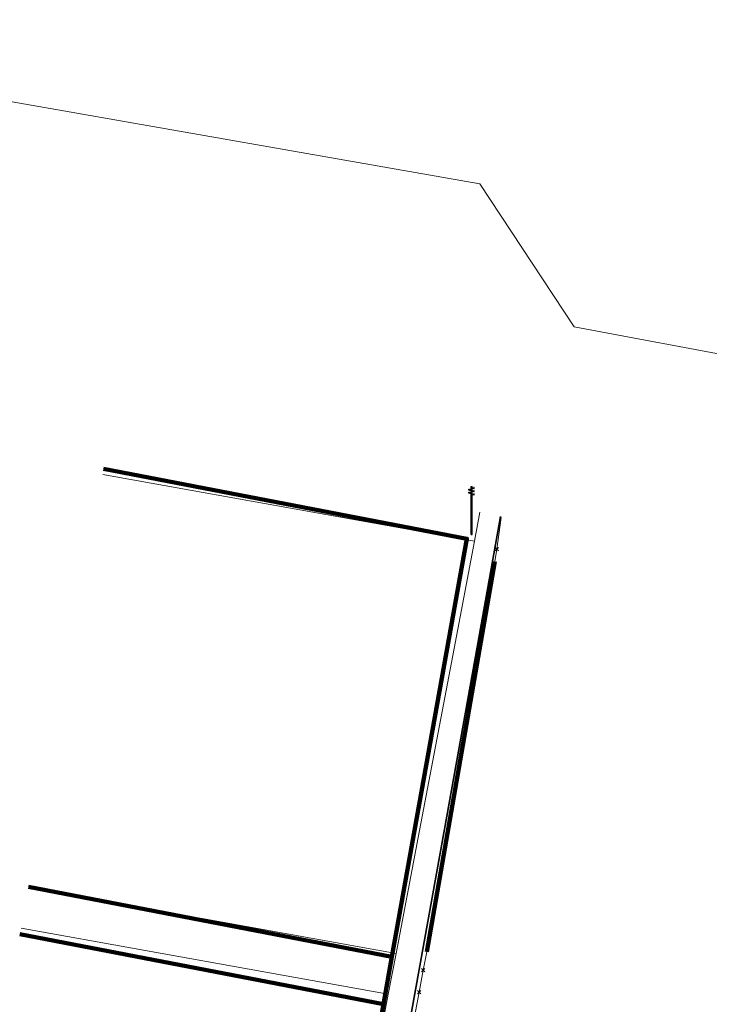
# Model space of a CAD drawing. Extents: x 152558 to 154479, y 462974 to 463683.
# Tile 253 of 638: x 153691 to 153703, y 463390 to 463407. Entities that reach past the tile are written whole.
import ezdxf
from ezdxf.lldxf.tags import DXFTag

# ---------------------------------------------------------------- set-up
doc = ezdxf.new("R2010")
doc.units = 0
doc.header["$LTSCALE"] = 0.2
doc.layers.get('0').update_dxf_attribs({"linetype": 'CONTINUOUS'})
for name, color, linetype, lineweight in [('B-RO-KL-DATA_COAXIAAL_7_ZIGGO BV-G', 90, 'KL-DATA-N', 18), ('B-RO-KL-DATA_KABELBED_ZIGGO BV-G', 90, 'CONTINUOUS', 100), ('B-RO-KL-ET_LS_GEMEENTE AMERSFOORT-S', 190, 'CONTINUOUS', 25), ('B-RO-KL-GAS_HD_STAAL_114_8 BAR_STEDIN NETBEHEER BV-G', 30, 'KL-GAS-HD-N', 18), ('B-RO-KL-GAS_LD_PE_32_0.1 BAR_STEDIN NETBEHEER BV-G', 50, 'KL-GAS-LD-N', 18), ('B-RO-KL-GAS_LD_PVC_63_0.1 BAR_STEDIN NETBEHEER BV-G', 50, 'KL-GAS-LD-N', 18), ('B-RO-KL-WATER_40_VITENS-G', 170, 'KL-WATER-N', 18), ('B-RO-KL-WATER_HULPSTUK_VITENS-S', 170, 'CONTINUOUS', 25), ('B-RO-KL-WATER_MANTELBUIS_VITENS-G', 170, 'CONTINUOUS', 100), ('V-RO-KL-WATER_63_VITENS-G', 170, 'KL-WATER-V', 35)]:
    doc.layers.add(name, color=color, linetype=linetype, lineweight=lineweight)
doc.styles.add('NLCS-ISO', font='NLCS-ISO.ttf')
tags = doc.linetypes.add('KL-DATA-N', pattern='A,4,-1,[101,NLCS.SHX,S=0.5,R=0,X=0,Y=0],-1,4,-1,["D",Standard,S=1,R=0,X=-0.25,Y=-0.5],-1.5', length=12.5).pattern_tags.tags
tags[18] = DXFTag(74, 10)
tags = doc.linetypes.add('KL-GAS-HD-N', pattern='A,4,-1,[69,NLCS.SHX,S=0.5,R=0,X=0,Y=0],-1,4,-1,["H",Standard,S=1,R=0,X=0,Y=-0.5],-2', length=13).pattern_tags.tags
tags[18] = DXFTag(74, 10)
tags = doc.linetypes.add('KL-GAS-LD-N', pattern='A,4,-1,[69,NLCS.SHX,S=0.5,R=0,X=0,Y=0],-1,4,-1,["L",Standard,S=1,R=0,X=0.25,Y=-0.5],-2', length=13).pattern_tags.tags
tags[18] = DXFTag(74, 10)
doc.linetypes.add('KL-WATER-N', pattern='A,7,-0.5,[168,NLCS.SHX,S=0.75,R=0,X=0.75,Y=0],-2', length=9.5)
doc.linetypes.add('KL-WATER-V', pattern='A,3.5,[24,NLCS.SHX,S=0.5,R=0,X=0,Y=0],3.5,-0.5,[168,NLCS.SHX,S=0.75,R=0,X=0.75,Y=0],-2', length=9.5)

# ---------------------------------------------------------------- blocks, each defined once
blk = doc.blocks.new('SKL-WTB_HULP_OVERIG-SO')
at = {"color": 0, "linetype": 'ByBlock', "lineweight": 18}
for points in [[(-0.141, 0.141), (0.141, -0.141)], [(0.141, 0.141), (-0.141, -0.141)]]:
    blk.add_lwpolyline(points, dxfattribs=at)
at = {"color": 0, "linetype": 'ByBlock', "lineweight": 18, "style": 'NLCS-ISO', "flags": 1}
for tag, p in [('TYPE', (1.5, 0)), ('LABEL', (1.5, -1.5)), ('OMSCHRIJVING', (1.5, -3))]:
    blk.add_attdef(tag, p, '', height=1, dxfattribs=at)
blk = doc.blocks.new('SKL-ET_LS_MAST-SO')
for p, q in [((-0.047, 2.07), (0.047, 2.07)), ((-0.047, -2), (0.047, -2))]:
    blk.add_line(p, q)
for points in [[(-0.183, 1.76), (-0.223, 1.76), (-0.223, 1.84), (-0.183, 1.84), (-0.183, 1.789)], [(-0.183, 1.789), (-0.047, 1.789)], [(-0.183, 1.76), (-0.047, 1.76)], [(-0.047, -2), (-0.047, 2.07)], [(0.047, -2), (0.047, 2.07)], [(0.183, 1.923), (0.047, 1.923)], [(0.183, 1.894), (0.047, 1.894)], [(0.183, 1.894), (0.223, 1.894), (0.223, 1.973), (0.183, 1.973), (0.183, 1.923)], [(0.183, 1.627), (0.223, 1.627), (0.223, 1.707), (0.183, 1.707), (0.183, 1.657)], [(-0.183, 1.494), (-0.223, 1.494), (-0.223, 1.574), (-0.183, 1.574), (-0.183, 1.523)], [(-0.183, 1.523), (-0.047, 1.523)], [(-0.183, 1.494), (-0.047, 1.494)], [(0.183, 1.657), (0.047, 1.657)], [(0.183, 1.627), (0.047, 1.627)], [(0.183, 1.391), (0.047, 1.391)], [(0.183, 1.361), (0.047, 1.361)], [(0.183, 1.361), (0.223, 1.361), (0.223, 1.441), (0.183, 1.441), (0.183, 1.391)]]:
    blk.add_lwpolyline(points)

msp = doc.modelspace()

# ---------------------------------------------------------------- linework, layer by layer
at = {"layer": 'B-RO-KL-DATA_COAXIAAL_7_ZIGGO BV-G', "flags": 128}
msp.add_lwpolyline([(153655.442, 463378.003), (153655.299, 463377.175), (153657.177, 463376.85), (153658.296, 463377.001), (153659.366, 463377.367), (153660.575, 463378.069), (153660.641, 463378.107), (153660.659, 463378.211), (153661.193, 463378.68), (153661.881, 463379.577), (153661.91, 463379.636), (153671.039, 463377.996), (153672.279, 463377.773), (153672.585, 463377.718), (153673.102, 463377.625), (153672.022, 463371.589), (153677.273, 463370.645), (153685.37, 463369.19), (153691.107, 463368.159), (153693.261, 463367.772), (153694.645, 463375.477), (153694.728, 463375.938), (153695.904, 463382.486), (153696.045, 463383.271), (153697.319, 463390.36), (153691.164, 463391.544)], dxfattribs=at)
at = {"layer": 'B-RO-KL-DATA_KABELBED_ZIGGO BV-G', "flags": 128}
for points in [[(153692.579, 463399.42), (153698.734, 463398.236), (153697.462, 463391.16)], [(153691.312, 463392.343), (153697.462, 463391.16)], [(153691.164, 463391.544), (153697.319, 463390.36)], [(153697.462, 463391.16), (153697.319, 463390.36)], [(153697.319, 463390.36), (153696.045, 463383.271)]]:
    msp.add_lwpolyline(points, dxfattribs=at)
at = {"layer": 'B-RO-KL-GAS_HD_STAAL_114_8 BAR_STEDIN NETBEHEER BV-G', "flags": 128}
msp.add_lwpolyline([(153683.112, 463407.018), (153698.953, 463404.243), (153700.547, 463401.821), (153712.357, 463399.612)], dxfattribs=at)
at = {"layer": 'B-RO-KL-GAS_LD_PE_32_0.1 BAR_STEDIN NETBEHEER BV-G', "flags": 128}
for points in [[(153692.567, 463399.324), (153698.86, 463398.193)], [(153691.311, 463392.336), (153697.533, 463391.218)], [(153691.187, 463391.647), (153697.402, 463390.53)]]:
    msp.add_lwpolyline(points, dxfattribs=at)
at = {"layer": 'B-RO-KL-GAS_LD_PVC_63_0.1 BAR_STEDIN NETBEHEER BV-G', "flags": 128}
msp.add_lwpolyline([(153693.259, 463368.777), (153694.569, 463375.654), (153694.866, 463377.211), (153695.103, 463378.457), (153695.197, 463378.953), (153695.654, 463381.352), (153696.424, 463385.396), (153696.949, 463388.154), (153697.194, 463389.44), (153697.402, 463390.53), (153697.533, 463391.218), (153697.929, 463393.3), (153698.515, 463396.379), (153698.86, 463398.193), (153698.954, 463398.685)], dxfattribs=at)
at = {"layer": 'B-RO-KL-WATER_40_VITENS-G', "flags": 128}
msp.add_lwpolyline([(153696.544, 463382.959), (153696.694, 463383.936), (153696.773, 463384.451), (153697.886, 463390.353), (153697.925, 463390.561), (153697.994, 463390.933), (153698.052, 463391.244), (153699.207, 463397.85), (153699.237, 463398.058), (153699.313, 463398.593)], dxfattribs=at)
at = {"layer": 'B-RO-KL-WATER_MANTELBUIS_VITENS-G', "flags": 128}
msp.add_lwpolyline([(153699.207, 463397.85), (153698.052, 463391.244)], dxfattribs=at)
msp.add_lwpolyline([(153699.207, 463397.85), (153698.052, 463391.244)], dxfattribs=at)
at = {"layer": 'V-RO-KL-WATER_63_VITENS-G', "flags": 128}
msp.add_lwpolyline([(153699.3, 463398.609), (153698.904, 463396.402), (153698.351, 463393.322), (153697.656, 463389.447), (153696.929, 463385.398), (153696.203, 463381.349), (153695.682, 463378.442), (153695.156, 463375.51), (153694.147, 463369.889), (153694.465, 463369.433), (153694.782, 463368.976), (153694.668, 463368.38)], dxfattribs=at)

# ---------------------------------------------------------------- block references
at = {"layer": 'B-RO-KL-ET_LS_GEMEENTE AMERSFOORT-S', "xscale": 0.2, "yscale": 0.2, "zscale": 0.2}
msp.add_blockref('SKL-ET_LS_MAST-SO', (153698.812, 463398.706), dxfattribs=at)
at = {"layer": 'B-RO-KL-WATER_HULPSTUK_VITENS-S', "xscale": 0.2, "yscale": 0.2, "zscale": 0.2}
for p in [(153699.237, 463398.058), (153697.994, 463390.933), (153697.925, 463390.561)]:
    msp.add_blockref('SKL-WTB_HULP_OVERIG-SO', p, dxfattribs=at)

doc.saveas('drawing.dxf')
